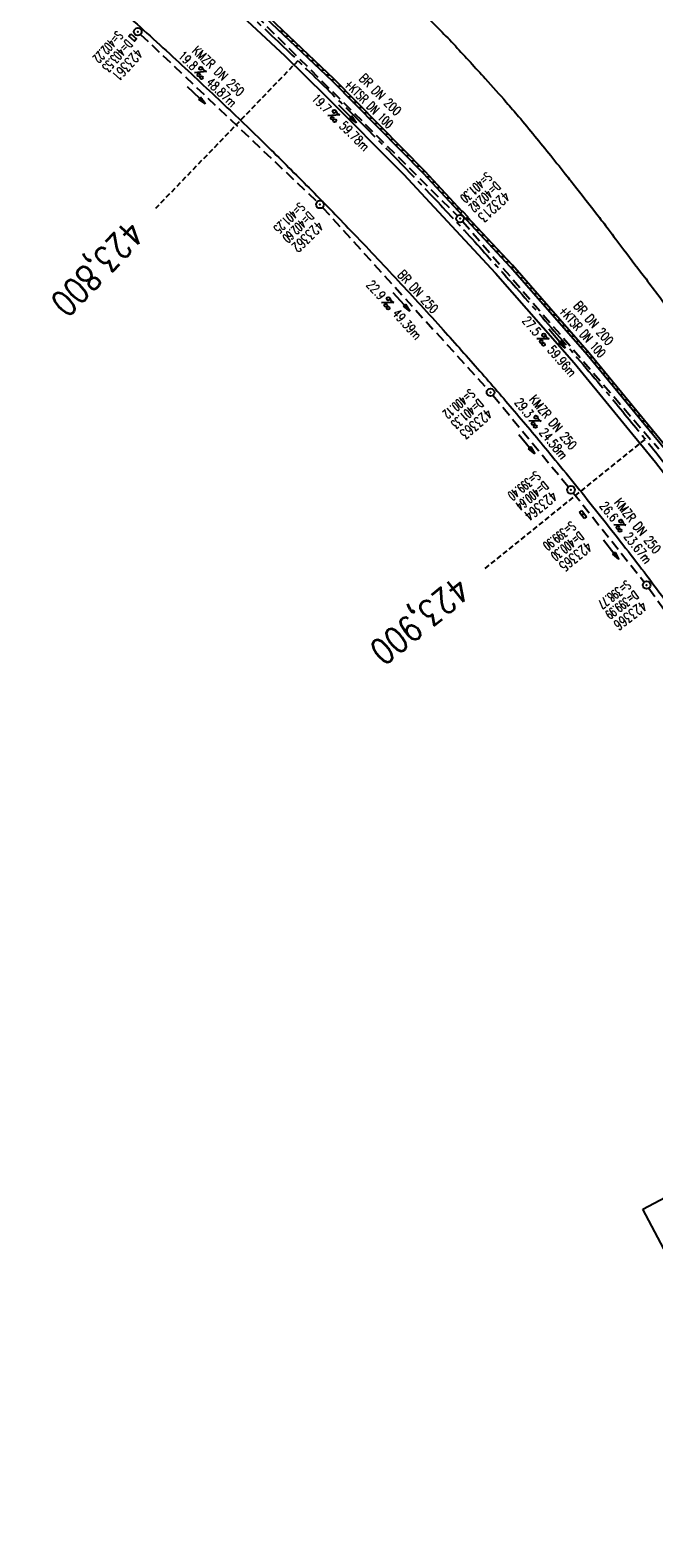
# Model space of a CAD drawing. Extents: x 450316 to 454644, y 428795 to 436505.
# Tile 302 of 324: x 452970 to 453092, y 433524 to 433817. Entities that reach past the tile are written whole.
import ezdxf
from ezdxf.enums import TextEntityAlignment as Align

# ---------------------------------------------------------------- set-up
doc = ezdxf.new("R2010")
doc.units = 0
doc.header["$LTSCALE"] = 2
doc.header["$MEASUREMENT"] = 0
for name, pattern in [('ACHSE', [5.5, 4, -0.5, 0.5, -0.5]), ('AUSGEZOGEN', [0]), ('GESTRICH-X2', [1.5, 1, -0.5]), ('GESTRICHELT', [0.75, 0.5, -0.25])]:
    doc.linetypes.add(name, pattern=pattern)
doc.layers.get('0').update_dxf_attribs({"linetype": 'CONTINUOUS'})
for name, color, linetype in [('ACHSETOP', 1, 'ACHSE'), ('BW-SCHRIFT', 1, 'AUSGEZOGEN'), ('FBR', 8, 'CONTINUOUS'), ('HEKTOM', 1, 'GESTRICHELT'), ('KANAL', 7, 'GESTRICH-X2'), ('PFEIL', 7, 'CONTINUOUS'), ('RINNE', 8, 'CONTINUOUS'), ('SCHACHTNR', 6, 'CONTINUOUS'), ('SCHSYMBOL', 7, 'CONTINUOUS'), ('TEXTO', 4, 'CONTINUOUS'), ('TEXTU', 4, 'CONTINUOUS')]:
    doc.layers.add(name, color=color, linetype=linetype)
doc.styles.add('ROMANS', font='romans.shx', dxfattribs={"width": 0.8})

# ---------------------------------------------------------------- blocks, each defined once
blk = doc.blocks.new('GST')
at = {"color": 0}
blk.add_circle((0, 0), 0.75, dxfattribs=at)
blk.add_point((0, 0), dxfattribs=at)
blk = doc.blocks.new('17')
blk.add_lwpolyline([(-0.76, -1.22), (0.75, -1.22), (0.75, -1.8), (-0.76, -1.8)], close=True)
blk.add_blockref('GST', (0, 0))
blk = doc.blocks.new('10')
blk.add_blockref('GST', (0, 0))
blk = doc.blocks.new('PROM')
blk.add_line((1.57, 1.82), (0.02, 0.02))
for centre, radius in [((0.32, 1.51), 0.317), ((0.94, 0.29), 0.283), ((1.64, 0.29), 0.283)]:
    blk.add_circle(centre, radius)
blk.add_arc((0.99, 2.68), 1.03, 239.1414, 303.3549)
blk = doc.blocks.new('PFEIL2')
at = {"color": 0}
for p, q in [((0.88, 0), (-2.4, -0.01)), ((0.88, -0.27), (0.88, 0.28)), ((0.88, 0.28), (2.43, 0.01)), ((0.91, 0.27), (0.88, 0.26)), ((0.97, 0.26), (0.88, 0.25)), ((1.02, 0.25), (0.88, 0.23)), ((1.07, 0.24), (0.88, 0.21)), ((1.13, 0.23), (0.88, 0.19)), ((1.18, 0.22), (0.88, 0.17)), ((1.24, 0.21), (0.88, 0.15)), ((1.29, 0.21), (0.88, 0.14)), ((1.34, 0.2), (0.88, 0.12)), ((1.4, 0.19), (0.88, 0.1)), ((1.45, 0.18), (0.88, 0.08)), ((1.51, 0.17), (0.88, 0.06)), ((1.56, 0.16), (0.88, 0.04)), ((1.61, 0.15), (0.88, 0.02)), ((1.67, 0.14), (0.88, 0.01)), ((1.72, 0.13), (0.88, -0.01)), ((1.78, 0.12), (0.88, -0.03)), ((1.83, 0.11), (0.88, -0.05)), ((1.88, 0.1), (0.88, -0.07)), ((1.94, 0.09), (0.88, -0.09)), ((2.05, 0.08), (0.88, -0.12)), ((1.99, 0.08), (0.88, -0.11)), ((2.1, 0.07), (0.88, -0.14)), ((2.15, 0.06), (0.88, -0.16)), ((2.21, 0.05), (0.88, -0.18)), ((2.26, 0.04), (0.88, -0.2)), ((2.32, 0.03), (0.88, -0.22)), ((2.37, 0.02), (0.88, -0.23)), ((2.42, 0.01), (0.88, -0.25)), ((2.43, 0.01), (0.88, -0.27))]:
    blk.add_line(p, q, dxfattribs=at)
blk = doc.blocks.new('30')
at = {"color": 0}
for p, q in [((-0.75, -0.29), (-0.75, 0.29)), ((-0.75, 0.29), (0.75, 0.29)), ((0.75, 0.29), (0.75, -0.29)), ((0.75, -0.29), (-0.75, -0.29))]:
    blk.add_line(p, q, dxfattribs=at)
blk.add_point((0, 0), dxfattribs=at)

msp = doc.modelspace()

# ---------------------------------------------------------------- linework, layer by layer
at = {"layer": 'ACHSETOP', "flags": 128}
msp.add_lwpolyline([(451271.77, 435019.04, -0.000001), (451272.37, 435018.35, -0.000032), (451272.39, 435018.33), (451288.79, 434999.46, -0.000002), (451296.99, 434990.03, 0.000007), (451305.2, 434980.6, 0.000007), (451313.4, 434971.16, -0.000007), (451321.6, 434961.73, -0.000007), (451329.8, 434952.3, 0.000007), (451338, 434942.87, 0.000007), (451346.21, 434933.43, -0.000007), (451354.41, 434924, -0.000007), (451362.61, 434914.57, 0.000011), (451370.81, 434905.14, 0.000001), (451379.01, 434895.7, 0.000001), (451387.22, 434886.27), (451403.62, 434867.4), (451420.02, 434848.54), (451436.43, 434829.67, -0.000013), (451444.63, 434820.24, 0.000007), (451452.83, 434810.81, 0.000007), (451461.03, 434801.38, -0.000007), (451469.24, 434791.94, -0.000007), (451477.44, 434782.51, 0.000007), (451485.64, 434773.08, 0.000007), (451493.84, 434763.64, -0.000007), (451502.04, 434754.21, -0.000007), (451510.25, 434744.78, 0.000007), (451518.45, 434735.35, 0.000007), (451526.65, 434725.91, -0.000007), (451534.85, 434716.48, -0.000007), (451543.05, 434707.05, 0.000011), (451551.26, 434697.61, 0.000001), (451559.46, 434688.18, 0.000001), (451567.66, 434678.75), (451584.07, 434659.88, -0.000001), (451592.27, 434650.45, -0.000001), (451600.47, 434641.02, -0.000011), (451608.67, 434631.59, 0.000013), (451616.87, 434622.15), (451633.28, 434603.29), (451649.68, 434584.42, -0.000013), (451657.88, 434574.99, 0.000007), (451666.09, 434565.56, 0.000007), (451674.29, 434556.12, -0.000007), (451682.49, 434546.69, -0.000007), (451690.69, 434537.26, 0.000006), (451698.89, 434527.83), (451715.3, 434508.96, -0.000015), (451721.01, 434502.39, 0.000008), (451726.72, 434495.82, 0.000958), (451727.52, 434494.91, 0.000181), (451731.72, 434490.11, 0.003894), (451738.18, 434482.87, 0.00247), (451748.5, 434471.58, 0.003793), (451756.23, 434463.34, 0.003129), (451765.74, 434453.48, 0.00313), (451774.53, 434444.59, 0.003132), (451783.43, 434435.81, 0.003134), (451792.43, 434427.15, 0.003132), (451801.55, 434418.59, 0.003131), (451810.77, 434410.15, 0.00313), (451820.1, 434401.83, 0.003133), (451829.54, 434393.62, 0.003138), (451839.07, 434385.54, 0.003131), (451848.69, 434377.58, 0.003125), (451858.43, 434369.73, 0.003124), (451868.27, 434362, 0.00313), (451878.19, 434354.41, 0.003138), (451888.2, 434346.95, 0.003133), (451898.32, 434339.59, 0.003131), (451908.52, 434332.37, 0.003131), (451918.82, 434325.28, 0.003132), (451929.21, 434318.32, 0.003136), (451939.67, 434311.49, 0.00313), (451950.21, 434304.8, 0.003123), (451960.86, 434298.22, 0.003128), (451971.59, 434291.78, 0.003137), (451982.37, 434285.49, 0.003139), (451993.23, 434279.33, 0.003133), (452004.2, 434273.3, 0.003123), (452015.23, 434267.41, 0.003125), (452026.32, 434261.66, 0.003132), (452037.5, 434256.05, 0.003138), (452048.73, 434250.58, 0.003134), (452060.02, 434245.26, 0.003122), (452071.41, 434240.07, 0.003127), (452083.62, 434234.69, 0.003578), (452094.35, 434230.12, 0.002702), (452108.41, 434224.35, 0.004189), (452117.53, 434220.76, 0.00053), (452126.34, 434217.38, 0.001569), (452129.32, 434216.25, 0.000008), (452135.11, 434214.08, -0.000025), (452140.91, 434211.9), (452164.31, 434203.12, 0.000006), (452176.02, 434198.73, -0.000007), (452187.72, 434194.34), (452211.13, 434185.56), (452234.54, 434176.78, -0.000012), (452246.24, 434172.39, 0.000007), (452257.94, 434168, 0.000002), (452265.75, 434165.08, 0.000001), (452281.35, 434159.22, 0.000005), (452293.05, 434154.83, -0.000007), (452304.76, 434150.44, -0.000019), (452316.46, 434146.05, 0.000015), (452328.17, 434141.66, 0.000002), (452338.1, 434137.94, 0.000001), (452351.57, 434132.88, 0.000004), (452363.28, 434128.49, -0.000006), (452374.98, 434124.1, -0.00002), (452386.68, 434119.71, 0.00002), (452398.39, 434115.32, 0.000006), (452410.09, 434110.93, -0.000004), (452421.8, 434106.54, -0.000001), (452435.27, 434101.49, -0.000002), (452445.2, 434097.76, -0.000015), (452456.91, 434093.37, 0.000019), (452468.61, 434088.98, 0.000007), (452480.31, 434084.59, -0.000006), (452492.02, 434080.2, -0.000002), (452503.72, 434075.81, 0.000002), (452515.42, 434071.42, 0.000006), (452527.13, 434067.03, -0.000007), (452538.83, 434062.64, -0.000019), (452550.54, 434058.25, 0.000015), (452562.24, 434053.86, 0.000002), (452572.17, 434050.13, 0.000001), (452585.65, 434045.08, 0.000004), (452597.35, 434040.69, -0.000006), (452609.05, 434036.3, -0.00002), (452620.76, 434031.91, 0.00002), (452632.46, 434027.52, 0.000006), (452644.17, 434023.13, -0.000004), (452655.87, 434018.74, -0.000001), (452669.35, 434013.68, -0.000002), (452679.28, 434009.96, -0.000015), (452690.98, 434005.57, 0.000014), (452702.68, 434001.18, 0.000011), (452714.39, 433996.79, -0.000001), (452726.09, 433992.4, -0.000007), (452735.03, 433989.04, -0.000005), (452748.18, 433984.11, -0.000156), (452748.22, 433984.1, -0.000005), (452749.5, 433983.61, -0.004183), (452758.69, 433980.07, -0.002721), (452772.75, 433974.43, -0.005081), (452782.77, 433970.22, -0.003908), (452795.7, 433964.52, -0.003912), (452807.05, 433959.3, -0.003907), (452818.33, 433953.9, -0.003903), (452829.52, 433948.33, -0.003904), (452840.62, 433942.58, -0.003907), (452851.63, 433936.66, -0.003909), (452862.54, 433930.57, -0.003906), (452873.35, 433924.31, -0.003899), (452884.08, 433917.88, -0.003907), (452894.71, 433911.27, -0.003917), (452905.21, 433904.52, -0.003914), (452915.61, 433897.6, -0.003904), (452925.91, 433890.51, -0.003895), (452936.11, 433883.25, -0.003902), (452946.17, 433875.85, -0.003909), (452956.12, 433868.3, -0.003904), (452965.96, 433860.58, -0.003908), (452975.67, 433852.7, -0.00391), (452985.26, 433844.69, -0.003909), (452994.72, 433836.52, -0.003908), (453004.05, 433828.2, -0.003902), (453013.25, 433819.74, -0.003901), (453022.32, 433811.14, -0.003907), (453031.26, 433802.39, -0.003913), (453040.05, 433793.51, -0.003909), (453048.99, 433784.19, -0.00418), (453057.22, 433775.34, -0.003621), (453064.8, 433766.92, -0.003001), (453073.81, 433756.65, -0.003775), (453082.93, 433745.95, -0.004894), (453089.82, 433737.59, -0.004962), (453096.58, 433729.04, -0.003805), (453105.2, 433717.74, -0.003005), (453113.36, 433706.73, -0.003643), (453119.97, 433697.57, -0.004174), (453127.23, 433687.17, -0.004295), (453134.1, 433676.95, -0.003507), (453140.02, 433667.85, -0.002688), (453147.59, 433655.9, -0.003695), (453155.36, 433643.25, -0.00538), (453160.55, 433634.47, -0.005332), (453165.53, 433625.6, -0.003667), (453172.54, 433612.58, -0.002679), (453179.1, 433600.02, -0.003501), (453183.99, 433590.35, -0.004313), (453189.2, 433579.67, -0.003909), (453194.74, 433567.79, -0.003909), (453199.85, 433556.38, -0.003909), (453204.78, 433544.89, -0.003903), (453209.81, 433532.66, -0.004384), (453214.1, 433521.7, -0.003423), (453219.66, 433506.82, -0.005955), (453222.69, 433498.22, -0.000145), (453225.57, 433489.74, -0.000252), (453227.22, 433484.85, -0.000085), (453230.06, 433476.42, -0.000405), (453230.66, 433474.65, -0.003646), (453233.57, 433465.74, 0.00217), (453238.42, 433450.76, 0.000006), (453242.33, 433438.88, -0.000007), (453246.23, 433427.01, -0.000012), (453250.13, 433415.13, 0.000009), (453254.03, 433403.26, 0.003001), (453258.01, 433391.4, -0.003002), (453261.98, 433379.55, -0.003008), (453265.82, 433367.65, 0.003009), (453269.65, 433355.76, 0.00001), (453273.55, 433343.88, -0.000019), (453277.45, 433332.01), (453285.26, 433308.26, 0.000005), (453289.16, 433296.38, -0.000004), (453293.06, 433284.51, -0.000001), (453297.41, 433271.27, -0.000001), (453300.87, 433260.76, -0.00001), (453304.77, 433248.88, 0.000008), (453308.67, 433237.01, 0.000011), (453312.58, 433225.13, -0.000004), (453316.48, 433213.26, -0.000007), (453317.96, 433208.76, -0.000002), (453324.28, 433189.51, -0.00006), (453324.75, 433188.09, 0.000004), (453325.21, 433186.68, 0.001409), (453327.81, 433178.86, 0.000842), (453332.21, 433165.79, 0.002106), (453335.59, 433155.93, 0.001506), (453340.42, 433142.18, 0.001603), (453344.59, 433130.55, 0.001566), (453348.93, 433118.67, 0.00157), (453353.28, 433106.99, 0.001563), (453357.73, 433095.28, 0.001555), (453362.24, 433083.61, 0.001558), (453366.82, 433071.99, 0.001562), (453371.48, 433060.39, 0.001561), (453376.21, 433048.82, 0.001565), (453381.01, 433037.27, 0.001565), (453385.88, 433025.76, 0.001563), (453390.82, 433014.29, 0.001561), (453395.84, 433002.83, 0.001559), (453400.93, 432991.41, 0.00156), (453406.08, 432980.03, 0.001563), (453411.31, 432968.67, 0.001565), (453416.61, 432957.35, 0.001562), (453421.98, 432946.08, 0.001558), (453427.42, 432934.81, 0.001559), (453432.94, 432923.58, 0.001564), (453438.52, 432912.41, 0.001566), (453444.16, 432901.27, 0.001564), (453449.89, 432890.15, 0.001558), (453455.36, 432879.68, 0.001394), (453461.54, 432868.03, 0.001724), (453468.57, 432854.96, 0.002516), (453473.46, 432846.05, 0.001346), (453478.16, 432837.66, 0.000835), (453485.79, 432824.15, 0.000825), (453493.39, 432810.79, 0.001335), (453498.13, 432802.56, 0.002522), (453503.26, 432793.8, 0.001723), (453510.87, 432781.05, 0.001395), (453517.7, 432769.77, 0.001557), (453523.88, 432759.7, 0.001564), (453531.45, 432747.52, 0.002105), (453537.15, 432738.52, 0.001027), (453545.2, 432725.95, 0.001523), (453550.68, 432717.5, 0.000001), (453550.84, 432717.26, 0.000124), (453550.84, 432717.26, 0.000024), (453557.6, 432706.91, -0.000007), (453564.35, 432696.57, -0.000001), (453571.19, 432686.1, 0.000005), (453578.03, 432675.64, 0.000012), (453584.86, 432665.17, -0.000012), (453591.7, 432654.7, -0.000004), (453598.53, 432644.24, 0.000004), (453605.37, 432633.77, 0.000001), (453612.2, 432623.31, -0.000001), (453619.04, 432612.84, -0.000004), (453625.87, 432602.38, 0.000003), (453632.71, 432591.91), (453646.38, 432570.98, -0.000014), (453650.94, 432564, -0.000007), (453660.05, 432550.05, -0.002465), (453666.82, 432539.57, 0.002471), (453673.57, 432529.12, 0.002497), (453680.47, 432518.67, -0.002488), (453687.39, 432508.18, -0.000003), (453694.22, 432497.72, 0.000006), (453701.06, 432487.25), (453714.73, 432466.32, -0.000006), (453721.57, 432455.86, 0.000006), (453728.4, 432445.39, 0.000183), (453728.47, 432445.28, -0.000027), (453728.97, 432444.52, -0.003905), (453733.99, 432436.71, -0.002472), (453741.77, 432424.27, -0.005163), (453747.3, 432415.1, -0.003867), (453754.47, 432402.74, -0.003958), (453760.53, 432391.89, -0.003913), (453766.49, 432380.82, -0.003903), (453772.25, 432369.72, -0.003904), (453777.83, 432358.53, -0.003901), (453783.48, 432346.73, -0.004288), (453788.46, 432335.91, -0.003523), (453794.25, 432322.76, -0.004762), (453798.38, 432312.96, -0.001651), (453802.11, 432303.78, -0.002689), (453804.34, 432298.12, -0.001542), (453805.53, 432295.04, -0.000893), (453807.56, 432289.71, -0.005639), (453811.07, 432280.12, -0.003891), (453815.88, 432266.14, -0.00573), (453819.49, 432254.95, -0.005082), (453823.29, 432242.26, -0.004537), (453827.3, 432227.85, -0.006762), (453829.77, 432218.12, -0.001828), (453832.34, 432207.23, -0.002855), (453833.92, 432200.25, -0.000688), (453834.59, 432197.18, -0.000614), (453835.33, 432193.75, -0.005087), (453837.35, 432183.82, -0.003463), (453840.08, 432169.2, -0.004355), (453841.88, 432158.58, -0.003298), (453844.05, 432144.52, -0.003873), (453845.96, 432130.87, -0.004703), (453847.34, 432119.6, -0.004431), (453848.68, 432106.66, -0.004859), (453849.68, 432094.85, -0.001971), (453850.76, 432079.75, -0.003754), (453851.23, 432071.81, -0.000235), (453851.27, 432071.06, -0.000154), (453851.33, 432069.9, -0.005004), (453851.76, 432059.36, -0.003657), (453852.1, 432044.92, -0.006284), (453852.13, 432034.65, -0.00442), (453851.87, 432020.06, -0.004496), (453851.36, 432005.74, -0.005961), (453850.74, 431994.95, -0.004032), (453849.63, 431980.54, -0.005521), (453848.62, 431970.04, -0.000545), (453848.17, 431965.89, -0.00099), (453847.92, 431963.6, -0.002817), (453847.08, 431956.57, -0.001743), (453845.62, 431945.22, -0.004295), (453844.13, 431934.59, -0.003233), (453841.93, 431920.5, -0.003719), (453839.9, 431908.59, -0.003474), (453837.54, 431895.88, -0.003471), (453834.93, 431882.78, -0.003984), (453832.48, 431871.4, -0.002961), (453829.25, 431857.36, -0.00403), (453826.74, 431847.07, -0.001132), (453824.96, 431840.11, -0.001603), (453823.67, 431835.21, -0.002375), (453822.37, 431830.36, -0.001541), (453820.3, 431822.92, -0.005811), (453817.74, 431814.24, -0.003321), (453813, 431799.15, -0.004369), (453808.95, 431786.93, -0.004589), (453804.89, 431775.36, -0.004977), (453800.13, 431762.59, -0.00596), (453795.93, 431752.02, -0.002426), (453790.61, 431739.3, -0.004094), (453787.37, 431731.79, -0.000338), (453786.71, 431730.31, -0.000388), (453786.14, 431729.02, -0.004625), (453782.63, 431721.36, -0.002368), (453775.59, 431706.51, -0.004069), (453770.2, 431695.52, -0.003863), (453764.34, 431684.03, -0.004659), (453758.24, 431672.55, -0.005048), (453752.4, 431662.07, -0.002758), (453744.86, 431649, -0.004203), (453739.78, 431640.49, -0.000453), (453738.55, 431638.46, -0.00049), (453737.41, 431636.59, -0.004121), (453733.36, 431630.11, -0.00246), (453726.45, 431619.35, -0.006277), (453720.59, 431610.57, -0.004581), (453712.3, 431598.73, -0.005038), (453704.6, 431588.16, -0.005528), (453697.38, 431578.67, -0.004083), (453688.22, 431567.1, -0.005886), (453681.7, 431559.21, -0.001219), (453676.74, 431553.36, -0.002238), (453674.01, 431550.2, -0.001962), (453670.56, 431546.26, -0.001297), (453665.3, 431540.34, -0.004313), (453658.17, 431532.48, -0.003182), (453648.34, 431521.97, -0.004167), (453639.22, 431512.51, -0.00462), (453630.85, 431504.12, -0.002727), (453619.91, 431493.48, -0.004271), (453612.84, 431486.78, -0.000068), (453609.88, 431484.03, -0.000648), (453609.57, 431483.75, -0.000003), (453600.64, 431475.49, -0.000005), (453594.49, 431469.8), (453576.13, 431452.83), (453557.78, 431435.85), (453539.42, 431418.88), (453521.07, 431401.91, 0.000001), (453511.89, 431393.42, 0.000001), (453502.71, 431384.94, 0.000013), (453493.53, 431376.45, -0.000013), (453484.35, 431367.96, 0), (453475.18, 431359.48, 0), (453466, 431350.99), (453447.64, 431334.02, 0.000001), (453438.46, 431325.53, 0.000001), (453429.29, 431317.04, 0.000013), (453420.11, 431308.56, -0.000007), (453410.93, 431300.07, -0.000004), (453403.53, 431293.23, -0.000002), (453392.58, 431283.1, -0.00001), (453383.4, 431274.61, 0.000015), (453374.22, 431266.13, 0.000014), (453365.04, 431257.64, -0.000013), (453355.86, 431249.15, 0), (453343.63, 431237.84, -0.000001), (453337.51, 431232.18), (453319.15, 431215.21, 0.000001), (453309.98, 431206.72, 0.000001), (453300.8, 431198.24, 0.000013), (453291.62, 431189.75, -0.000013), (453282.44, 431181.26, -0.000001), (453273.27, 431172.78, -0.000001), (453264.09, 431164.29), (453245.73, 431147.32), (453227.38, 431130.34), (453209.02, 431113.37, 0.000014), (453199.84, 431104.89, -0.000009), (453190.66, 431096.4, -0.000019), (453181.49, 431087.91, 0.000019), (453172.31, 431079.43, 0.000009), (453163.13, 431070.94, -0.000008), (453153.95, 431062.45), (453135.6, 431045.48, 0.000009), (453134.86, 431044.8, 0.000002), (453130.42, 431040.69, 0.002804), (453126.11, 431036.66, 0.001372), (453117.38, 431028.36, 0.005333), (453110.16, 431021.31, 0.003613), (453099.69, 431010.7, 0.004216), (453091.36, 431002.01, 0.003913), (453082.55, 430992.5, 0.00391), (453074.2, 430983.2, 0.003911), (453066, 430973.77, 0.003912), (453057.94, 430964.21, 0.003915), (453050.03, 430954.53, 0.00391), (453042.29, 430944.73, 0.003905), (453034.68, 430934.8, 0.003908), (453027.23, 430924.75, 0.003912), (453019.95, 430914.6, 0.003918), (453012.83, 430904.33, 0.003918), (453005.87, 430893.95, 0.003907), (452999.07, 430883.47, 0.0039), (452992.43, 430872.86, 0.003908), (452985.95, 430862.15, 0.00392), (452979.66, 430851.37, 0.00392), (452973.54, 430840.5, 0.003904), (452967.57, 430829.49, 0.003903), (452961.77, 430818.39, 0.003916), (452956.17, 430807.24, 0.00392), (452950.74, 430796, 0.00391), (452945.47, 430784.65, 0.003904), (452940.39, 430773.22, 0.00391), (452935.48, 430761.73, 0.003913), (452930.76, 430750.17, 0.003909), (452926.22, 430738.51, 0.003913), (452921.86, 430726.79, 0.003918), (452917.69, 430715.02, 0.003913), (452913.7, 430703.18, 0.003909), (452909.89, 430691.26, 0.003904), (452906.27, 430679.29, 0.003908), (452902.84, 430667.28, 0.003914), (452899.6, 430655.21, 0.003911), (452896.55, 430643.09, 0.003914), (452893.69, 430630.91, 0.003917), (452891.02, 430618.71, 0.003911), (452890.73, 430617.31, 0.000237), (452886.25, 430594.17, 0.007575), (452884.76, 430585.79, 0.003906), (452882.25, 430569.49)], format="xyb", dxfattribs=at)
at = {"layer": 'BW-SCHRIFT'}
for p, q in [((453089.41, 433587.63), (453122.79, 433605.39)), ((453109.97, 433548.87), (453089.41, 433587.63))]:
    msp.add_line(p, q, dxfattribs=at)
at = {"layer": 'FBR', "flags": 128}
for points in [[(453030.44, 433836.81, -0.000227), (453037.47, 433829.73, -0.000389), (453041.56, 433825.61, -0.000009), (453049.8, 433817.27, -0.000406), (453049.99, 433817.08, -0.007345), (453052.95, 433813.99, -0.003652), (453058.77, 433807.64, -0.003055), (453062.87, 433803.04, -0.005144), (453065.27, 433800.26, -0.003363), (453068.44, 433796.45, -0.003413), (453071.53, 433792.65, -0.000961), (453074.73, 433788.63, -0.001642), (453076.59, 433786.26, -0.001255), (453080.74, 433780.94, -0.002658), (453082.67, 433778.41, -0.000083), (453085.76, 433774.33, -0.00006), (453090.06, 433768.65, -0.000014), (453095.14, 433761.94, -0.000037), (453097.05, 433759.41, -0.000643), (453097.12, 433759.32, -0.000006), (453105.09, 433748.72, -0.001097), (453106.18, 433747.27, -0.00038), (453109.31, 433743.07)], [(452988.48, 433820.48, -0.003724), (452998.53, 433811.37, -0.003767), (453008.02, 433802.5, -0.004097), (453016.61, 433794.21, -0.003785), (453024.48, 433786.38, -0.003606), (453032.62, 433778.03, -0.003969), (453041.81, 433768.32, -0.004085), (453050.6, 433758.73, -0.003402), (453057.72, 433750.72, -0.003539), (453064.45, 433742.93, -0.00438), (453071.35, 433734.69, -0.003563), (453079.67, 433724.43, -0.004563), (453088.21, 433713.54, -0.004922), (453095.93, 433703.29, -0.004188)]]:
    msp.add_lwpolyline(points, format="xyb", dxfattribs=at)
for points in [[(453251.35, 433419.29), (453250.94, 433420.08), (453243.24, 433443.62), (453227.6, 433490.98), (453218.05, 433517.55), (453208.45, 433541.64), (453200.72, 433559.56), (453188.99, 433584.76), (453178.54, 433605.59), (453166.44, 433627.92), (453154.1, 433649.07), (453139.6, 433672.09), (453125.29, 433693.37), (453110.86, 433713.33), (453095.78, 433732.97), (453078.62, 433753.86), (453063.68, 433770.98), (453046.72, 433789.2), (453029.02, 433807.15), (453011.2, 433824.1)], [(453009.62, 433821.5), (453019.74, 433812.08), (453027.76, 433804.23), (453042.87, 433789.03), (453060.78, 433769.78), (453076.09, 433752.31), (453091.92, 433733), (453106.11, 433714.61), (453122.12, 433692.38), (453136.86, 433670.43), (453151.1, 433647.54), (453164.58, 433624.09), (453178.2, 433598.42), (453188.6, 433577.13), (453197.04, 433558.68), (453206.96, 433535.21), (453215.59, 433512.69), (453223.84, 433488.94), (453231.37, 433466.24), (453247.23, 433417.88)]]:
    msp.add_lwpolyline(points, dxfattribs=at)
at = {"layer": 'HEKTOM'}
for p, q in [((453022.31, 433811.12), (452994.56, 433782.34)), ((453089.81, 433737.44), (453058.69, 433712.31))]:
    msp.add_line(p, q, dxfattribs=at)
at = {"layer": 'KANAL'}
for p, q in [((453012.03, 433822.03), (453053.34, 433780.94)), ((452991.69, 433816.25), (453026.06, 433783.66)), ((453027.09, 433782.59), (453059.28, 433747.12)), ((453054.38, 433779.84), (453092.56, 433735.59)), ((453060.28, 433746), (453074.97, 433728.19)), ((453075.91, 433727.03), (453089.72, 433709.66)), ((453090.62, 433708.47), (453118.38, 433669.38))]:
    msp.add_line(p, q, dxfattribs=at)
at = {"layer": 'RINNE'}
for p, q in [((453018.82, 433816.85), (453019.51, 433816.89)), ((453019.82, 433815.91), (453020.5, 433815.95)), ((453020.81, 433814.96), (453021.49, 433815)), ((453021.8, 433814.02), (453022.49, 433814.06)), ((453022.8, 433813.07), (453023.48, 433813.11)), ((453023.79, 433812.13), (453024.47, 433812.17)), ((453024.78, 433811.18), (453025.46, 433811.22)), ((453025.77, 433810.24), (453026.46, 433810.28)), ((453026.77, 433809.29), (453027.45, 433809.33)), ((453027.76, 433808.35), (453028.44, 433808.39)), ((453028.75, 433807.4), (453029.44, 433807.44)), ((453029.95, 433806.21), (453030.68, 433806.18)), ((453030.97, 433805.17), (453031.7, 433805.14)), ((453032, 433804.13), (453032.72, 433804.11)), ((453033.02, 433803.09), (453033.75, 433803.07)), ((453034.04, 433802.06), (453034.77, 433802.03)), ((453035.06, 433801.02), (453035.79, 433800.99)), ((453036.09, 433799.98), (453036.81, 433799.96)), ((453037.11, 433798.95), (453037.84, 433798.92)), ((453038.13, 433797.91), (453038.86, 433797.88)), ((453039.15, 433796.87), (453039.88, 433796.85)), ((453040.18, 433795.84), (453040.9, 433795.81)), ((453041.2, 433794.8), (453041.93, 433794.77)), ((453042.22, 433793.76), (453042.95, 433793.74)), ((453043.24, 433792.72), (453043.97, 433792.7)), ((453044.27, 433791.69), (453044.99, 433791.66)), ((453045.29, 433790.65), (453046.02, 433790.62)), ((453046.31, 433789.61), (453047.04, 433789.59)), ((453047.3, 433788.58), (453048, 433788.55)), ((453048.26, 433787.54), (453048.97, 433787.52)), ((453049.22, 433786.51), (453049.93, 433786.48)), ((453050.19, 433785.47), (453050.9, 433785.45)), ((453051.15, 433784.44), (453051.86, 433784.41)), ((453052.12, 433783.4), (453052.82, 433783.38)), ((453053.08, 433782.37), (453053.79, 433782.34)), ((453055.01, 433780.3), (453055.71, 433780.27)), ((453055.97, 433779.26), (453056.68, 433779.24)), ((453056.94, 433778.23), (453057.64, 433778.2)), ((453057.9, 433777.19), (453058.61, 433777.17)), ((453058.86, 433776.16), (453059.57, 433776.13)), ((453059.83, 433775.12), (453060.53, 433775.1)), ((453060.79, 433774.09), (453061.5, 433774.06)), ((453061.75, 433773.05), (453062.46, 433773.03)), ((453062.72, 433772.02), (453063.42, 433771.99)), ((453063.68, 433770.98), (453064.37, 433770.96)), ((453064.58, 433769.95), (453065.27, 433769.93)), ((453065.48, 433768.92), (453066.17, 433768.89)), ((453066.39, 433767.89), (453067.07, 433767.86)), ((453067.29, 433766.85), (453067.97, 433766.83)), ((453068.19, 433765.82), (453068.87, 433765.8)), ((453069.09, 433764.79), (453069.78, 433764.76)), ((453069.99, 433763.76), (453070.68, 433763.73)), ((453070.89, 433762.72), (453071.58, 433762.7)), ((453071.79, 433761.69), (453072.48, 433761.67)), ((453072.7, 433760.66), (453073.38, 433760.63)), ((453073.6, 433759.62), (453074.28, 433759.6)), ((453074.5, 433758.59), (453075.18, 433758.57)), ((453075.4, 433757.56), (453076.08, 433757.53)), ((453076.3, 433756.53), (453076.99, 433756.5)), ((453077.2, 433755.49), (453077.89, 433755.47)), ((453078.1, 433754.46), (453078.79, 433754.44)), ((453078.98, 433753.43), (453079.65, 433753.41)), ((453079.83, 433752.4), (453080.49, 433752.37)), ((453080.67, 433751.37), (453081.34, 433751.34)), ((453081.52, 433750.34), (453082.19, 433750.31)), ((453082.37, 433749.31), (453083.03, 433749.28)), ((453083.21, 433748.28), (453083.88, 433748.25)), ((453084.06, 433747.24), (453084.73, 433747.22)), ((453084.91, 433746.21), (453085.57, 433746.19)), ((453085.75, 433745.18), (453086.42, 433745.16)), ((453086.6, 433744.15), (453087.27, 433744.13)), ((453087.45, 433743.12), (453088.11, 433743.1)), ((453088.29, 433742.09), (453088.96, 433742.07)), ((453089.14, 433741.06), (453089.8, 433741.04)), ((453089.98, 433740.03), (453090.65, 433740.01)), ((453090.83, 433739), (453091.5, 433738.98))]:
    msp.add_line(p, q, dxfattribs=at)
for points in [[(453029.37, 433807.51), (453013.01, 433823.07)], [(453054.29, 433781.81), (453047.08, 433789.55), (453029.37, 433807.51)], [(453095.78, 433732.97), (453078.62, 433753.86), (453063.68, 433770.98), (453046.72, 433789.2), (453029.02, 433807.15)], [(453093.65, 433736.35), (453079.01, 433754.19), (453064.06, 433771.32), (453055.31, 433780.71)]]:
    msp.add_lwpolyline(points, dxfattribs=at)
at = {"layer": 'SCHSYMBOL'}
msp.add_lwpolyline([(453054.95, 433780.36), (453053.93, 433781.46), (453054.35, 433781.86), (453055.38, 433780.76)], close=True, dxfattribs=at)

# ---------------------------------------------------------------- block references
at = {"layer": 'PFEIL'}
for p, rotation in [((453002.56, 433804.37), 316.5356), ((453031.98, 433800.77), 315.141), ((453042.46, 433764.19), 312.2273), ((453072.71, 433757.05), 310.805), ((453066.85, 433736.46), 309.5468), ((453083.26, 433715.94), 308.4681)]:
    msp.add_blockref('PFEIL2', p, dxfattribs=dict(at, rotation=rotation))
at = {"layer": 'SCHSYMBOL'}
for name, p, rotation in [('17', (452991.14, 433816.76), 317.9907), ('10', (453026.6, 433783.15), 314.4144), ('GST', (453053.87, 433780.4), 132.9087999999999), ('10', (453059.8, 433746.57), 310.7995), ('10', (453075.45, 433727.62), 310.7995), ('30', (453077.78, 433722.8), 308.6181), ('10', (453090.18, 433709.08), 307.2672)]:
    msp.add_blockref(name, p, dxfattribs=dict(at, rotation=rotation))
at = {"layer": 'TEXTU'}
for p, rotation in [((453002.13, 433808.76), 316.5356), ((453028.09, 433800.41), 315.141), ((453038.56, 433764.02), 312.2273), ((453068.8, 433756.98), 310.805), ((453067.25, 433741.03), 309.5468), ((453083.75, 433720.83), 308.4681)]:
    msp.add_blockref('PROM', p, dxfattribs=dict(at, rotation=rotation))

# ---------------------------------------------------------------- texts
at = {"layer": 'HEKTOM', "style": 'ROMANS', "width": 0.8}
for s, rotation, p in [('423,800', 226.0614, (452989.28, 433780.47)), ('423,900', 218.8994, (453053.22, 433711.12))]:
    msp.add_text(s, height=5, rotation=rotation, dxfattribs=at).set_placement(p)
at = {"layer": 'SCHACHTNR', "style": 'ROMANS'}
for s, height, rotation, width, p in [('S=402.22', 1.8, 227.9907, 0.6, (452987.09, 433817.06)), ('D=403.53', 1.8, 227.9907, 0.6, (452988.94, 433815.38)), ('423361', 2, 227.9907, 0.7, (452990.81, 433813.69)), ('S=401.30', 1.8, 222.9088, 0.6, (453059.03, 433789.56)), ('D=402.62', 1.8, 222.9088, 0.6, (453060.72, 433787.72)), ('423213', 2, 222.9088, 0.7, (453062.44, 433785.88)), ('S=401.25', 1.8, 224.4144, 0.6, (453022.59, 433783.69)), ('D=402.60', 1.8, 224.4144, 0.6, (453024.34, 433781.91)), ('423362', 2, 224.4144, 0.7, (453026.09, 433780.12)), ('S=400.12', 1.8, 220.7995, 0.6, (453055.81, 433747.38)), ('D=401.33', 1.8, 220.7995, 0.6, (453057.44, 433745.47)), ('423363', 2, 220.7995, 0.7, (453059.09, 433743.56)), ('S=399.40', 1.8, 219, 0.6, (453068.6, 433731.38)), ('D=400.64', 1.8, 219, 0.6, (453070.16, 433729.44)), ('423364', 2, 219, 0.7, (453071.76, 433727.51)), ('S=399.90', 1.8, 218.6181, 0.6, (453075.48, 433721.59)), ('D=400.30', 1.8, 218.6181, 0.6, (453077.04, 433719.62)), ('423365', 2, 218.6181, 0.7, (453078.57, 433717.69)), ('S=398.77', 1.8, 217.2672, 0.6, (453086.25, 433710.12)), ('D=399.99', 1.8, 217.2672, 0.6, (453087.75, 433708.12)), ('423366', 2, 217.2672, 0.7, (453089.28, 433706.12))]:
    msp.add_text(s, height=height, rotation=rotation, dxfattribs=dict(at, width=width)).set_placement(p)
at = {"layer": 'TEXTO', "style": 'ROMANS'}
for s, rotation, width, p in [('KMZR DN 250', 316.5356, 0.75, (453006.18, 433808.47)), ('BR DN 200', 315.141, 0.75, (453037.72, 433803.9)), ('+KTSR DN 100', 315.0784, 0.66, (453035.49, 433802.08)), ('BR DN 250', 312.2273, 0.75, (453045.03, 433765.59)), ('BR DN 200', 310.805, 0.75, (453079.19, 433759.45)), ('+KTSR DN 100', 311.0333, 0.66, (453077, 433757.78)), ('KMZR DN 250', 309.5468, 0.75, (453071.29, 433740.19)), ('KMZR DN 250', 308.4681, 0.75, (453087.73, 433720.04))]:
    msp.add_text(s, height=1.8, rotation=rotation, dxfattribs=dict(at, width=width)).set_placement(p, align=Align.CENTER)
at = {"layer": 'TEXTU', "style": 'ROMANS', "width": 0.75}
for s, rotation, p in [('19.8', 316.5356, (452998.83, 433811.89)), ('48.87m', 316.5356, (453004.3, 433806.71)), ('19.7', 315.141, (453024.84, 433803.62)), ('59.78m', 315.141, (453030.22, 433798.28)), ('22.9', 312.2273, (453035.5, 433767.41)), ('49.39m', 312.2273, (453040.56, 433761.81)), ('27.5', 310.805, (453065.81, 433760.44)), ('59.96m', 310.805, (453070.75, 433754.72)), ('29.3', 309.5468, (453064.33, 433744.55)), ('24.58m', 309.5468, (453069.17, 433738.71)), ('26.6', 308.4681, (453080.9, 433724.42)), ('23.67m', 308.4681, (453085.62, 433718.48))]:
    msp.add_text(s, height=1.8, rotation=rotation, dxfattribs=at).set_placement(p)

doc.saveas('drawing.dxf')
